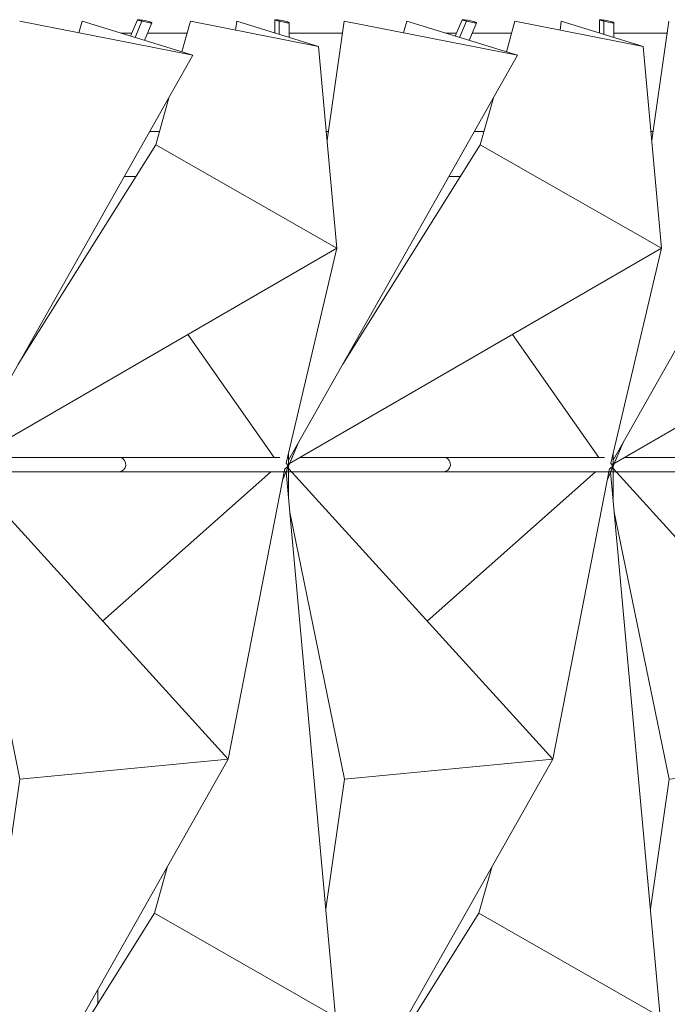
# Model space of a CAD drawing. Header units: inches. Extents: x 424 to 2043, y -237 to 445.
# Tile 318 of 656: x 724.18 to 726.87, y 216 to 220.1. Entities that reach past the tile are written whole.
import ezdxf

# ---------------------------------------------------------------- set-up
doc = ezdxf.new("R2010")
doc.units = ezdxf.units.IN
doc.header["$MEASUREMENT"] = 0
for name, color, linetype, lineweight in [('A-FLOR', 192, 'Continuous', 9), ('A-GLAZ-CURT', 52, 'Continuous', 9), ('A-ROOF', 132, 'Continuous', 9), ('A-WALL', 113, 'Continuous', 9)]:
    doc.layers.add(name, color=color, linetype=linetype, lineweight=lineweight)

# ---------------------------------------------------------------- blocks, each defined once
blk = doc.blocks.new('Family2 - Family2-V28-North')
at = {"layer": 'A-GLAZ-CURT'}
for p, q in [((140.876, 8.03), (140.8644, 8.03)), ((141.5635, 8.0293), (140.9589, 8.0293)), ((141.5573, 8.03), (140.9601, 8.03)), ((142.2267, 8.03), (141.5573, 8.03)), ((142.2044, 8.0293), (141.5635, 8.0293)), ((142.239, 7.9381), (142.2671, 8.0044)), ((140.8994, 7.97), (140.9224, 7.97)), ((140.9117, 7.859), (140.9119, 7.9824)), ((140.9135, 7.9816), (142.0112, 6.7734)), ((140.9135, 7.9816), (142.0112, 6.7734)), ((140.9241, 7.97), (141.5573, 7.97)), ((141.4888, 7.3483), (142.1892, 7.9693)), ((141.5573, 7.97), (142.2152, 7.97)), ((142.2478, 7.9831), (142.0112, 6.7734)), ((142.2478, 7.9831), (142.0112, 6.7734)), ((142.1874, 7.97), (142.1858, 7.9663)), ((141.1449, 6.6906), (140.9169, 7.8018)), ((142.0112, 6.7734), (140.9066, 4.8189)), ((142.0112, 6.7734), (140.9066, 4.8189)), ((141.1449, 6.6906), (142.0112, 6.7734)), ((142.0112, 6.7734), (141.1449, 6.6906)), ((141.067, 6.1505), (141.1449, 6.6906)), ((140.8978, 4.7737), (140.9476, 4.8914)), ((140.9064, 4.8158), (140.9064, 4.8484))]:
    blk.add_line(p, q, dxfattribs=at)
for start_param, end_param in [(6.061168, 6.322967), (3.141593, 6.061168)]:
    blk.add_ellipse((141.5573, 8), major_axis=(0, 0.03), ratio=0.942671, start_param=start_param, end_param=end_param, dxfattribs=at)
for points, knots in [([(140.9022, 8.0061), (140.9024, 8.0058), (140.9036, 8.0042), (140.9056, 8.0012), (140.9078, 7.9973), (140.9096, 7.9934), (140.9109, 7.9896), (140.9117, 7.986), (140.912, 7.9826), (140.9118, 7.9806), (140.9117, 7.9796)], [0.3637696, 0.3637696, 0.3637696, 0.3637696, 0.375, 0.4166667, 0.4583333, 0.5, 0.5416667, 0.5833333, 0.625, 0.6666667, 0.6666667, 0.6666667, 0.6666667]), ([(142.268, 8.0066), (142.2678, 8.0061), (142.2671, 8.0043), (142.2656, 8.0012), (142.2632, 7.9973), (142.2603, 7.9934), (142.2569, 7.9896), (142.2531, 7.986), (142.2499, 7.9835), (142.2481, 7.9821), (142.2477, 7.9818)], [0.3584649, 0.3584649, 0.3584649, 0.3584649, 0.375, 0.4166667, 0.4583333, 0.5, 0.5416667, 0.5833333, 0.625, 0.6364711, 0.6364711, 0.6364711, 0.6364711]), ([(140.9063, 4.8182), (140.9064, 4.8172), (140.9064, 4.8151), (140.9063, 4.8117), (140.906, 4.8069), (140.9053, 4.8007), (140.904, 4.7934), (140.9022, 4.7861), (140.9004, 4.7803), (140.8987, 4.7758), (140.8974, 4.7728), (140.8965, 4.7709), (140.8962, 4.7701)], [-0.6427143, -0.6427143, -0.6427143, -0.6427143, -0.625, -0.6041667, -0.5833333, -0.5416667, -0.5, -0.4583333, -0.4166667, -0.3958333, -0.375, -0.358699, -0.358699, -0.358699, -0.358699])]:
    blk.add_open_spline(points, degree=3, knots=knots, dxfattribs=at)
blk = doc.blocks.new('Family2 - Family2-V21-North')
at = {"layer": 'A-GLAZ-CURT'}
for p, q in [((138.1745, 8.03), (138.163, 8.03)), ((138.8621, 8.0293), (138.2574, 8.0293)), ((138.8558, 8.03), (138.2587, 8.03)), ((139.5253, 8.03), (138.8558, 8.03)), ((139.5018, 8.0293), (138.8621, 8.0293)), ((139.5375, 7.9381), (139.5656, 8.0044)), ((138.198, 7.97), (138.2209, 7.97)), ((138.2102, 7.859), (138.2104, 7.9824)), ((138.212, 7.9816), (139.3098, 6.7734)), ((138.212, 7.9816), (139.3098, 6.7734)), ((138.2226, 7.97), (138.8558, 7.97)), ((138.7874, 7.3483), (139.4877, 7.9693)), ((138.8558, 7.97), (139.5137, 7.97)), ((139.5463, 7.9831), (139.3098, 6.7734)), ((139.5463, 7.9831), (139.3098, 6.7734)), ((139.4859, 7.97), (139.4843, 7.9663)), ((138.4434, 6.6906), (138.2154, 7.8018)), ((139.3098, 6.7734), (138.2052, 4.8189)), ((139.3098, 6.7734), (138.2052, 4.8189)), ((138.4434, 6.6906), (139.3098, 6.7734)), ((139.3098, 6.7734), (138.4434, 6.6906)), ((138.3656, 6.1505), (138.4434, 6.6906)), ((138.1963, 4.7737), (138.2462, 4.8914)), ((138.2049, 4.8158), (138.205, 4.8484))]:
    blk.add_line(p, q, dxfattribs=at)
for start_param, end_param in [(6.061168, 6.322967), (3.141593, 6.061168)]:
    blk.add_ellipse((138.8558, 8), major_axis=(0, 0.03), ratio=0.942671, start_param=start_param, end_param=end_param, dxfattribs=at)
for points, knots in [([(138.2007, 8.0061), (138.201, 8.0058), (138.2022, 8.0042), (138.2041, 8.0012), (138.2064, 7.9973), (138.2081, 7.9934), (138.2094, 7.9896), (138.2102, 7.986), (138.2105, 7.9826), (138.2104, 7.9806), (138.2102, 7.9796)], [0.3637696, 0.3637696, 0.3637696, 0.3637696, 0.375, 0.4166667, 0.4583333, 0.5, 0.5416667, 0.5833333, 0.625, 0.6666667, 0.6666667, 0.6666667, 0.6666667]), ([(139.5665, 8.0066), (139.5663, 8.0061), (139.5657, 8.0043), (139.5642, 8.0012), (139.5618, 7.9973), (139.5589, 7.9934), (139.5555, 7.9896), (139.5516, 7.986), (139.5485, 7.9835), (139.5466, 7.9821), (139.5462, 7.9818)], [0.3584649, 0.3584649, 0.3584649, 0.3584649, 0.375, 0.4166667, 0.4583333, 0.5, 0.5416667, 0.5833333, 0.625, 0.6364711, 0.6364711, 0.6364711, 0.6364711]), ([(138.2049, 4.8182), (138.2049, 4.8172), (138.2049, 4.8151), (138.2048, 4.8117), (138.2045, 4.8069), (138.2039, 4.8007), (138.2025, 4.7934), (138.2007, 4.7861), (138.1989, 4.7803), (138.1972, 4.7758), (138.1959, 4.7728), (138.1951, 4.7709), (138.1947, 4.7701)], [-0.6427143, -0.6427143, -0.6427143, -0.6427143, -0.625, -0.6041667, -0.5833333, -0.5416667, -0.5, -0.4583333, -0.4166667, -0.3958333, -0.375, -0.358699, -0.358699, -0.358699, -0.358699])]:
    blk.add_open_spline(points, degree=3, knots=knots, dxfattribs=at)
blk = doc.blocks.new('Family2 - Family2-V29-North')
at = {"layer": 'A-GLAZ-CURT'}
for p, q in [((143.5775, 8.03), (143.5659, 8.03)), ((144.265, 8.0293), (143.6603, 8.0293)), ((144.2588, 8.03), (143.6616, 8.03)), ((144.9282, 8.03), (144.2588, 8.03)), ((144.9047, 8.0293), (144.265, 8.0293)), ((144.9404, 7.9381), (144.9686, 8.0044)), ((143.6009, 7.97), (143.6239, 7.97)), ((143.6131, 7.859), (143.6134, 7.9824)), ((143.6149, 7.9816), (144.7127, 6.7734)), ((143.6149, 7.9816), (144.7127, 6.7734)), ((143.6255, 7.97), (144.2588, 7.97)), ((144.1903, 7.3483), (144.8906, 7.9693)), ((144.2588, 7.97), (144.9166, 7.97)), ((144.9493, 7.9831), (144.7127, 6.7734)), ((144.9493, 7.9831), (144.7127, 6.7734)), ((144.8888, 7.97), (144.8872, 7.9663)), ((143.8463, 6.6906), (143.6183, 7.8018)), ((144.7127, 6.7734), (143.6081, 4.8189)), ((144.7127, 6.7734), (143.6081, 4.8189)), ((143.8463, 6.6906), (144.7127, 6.7734)), ((144.7127, 6.7734), (143.8463, 6.6906)), ((143.7685, 6.1505), (143.8463, 6.6906)), ((143.5992, 4.7737), (143.6491, 4.8914)), ((143.6078, 4.8158), (143.6079, 4.8484))]:
    blk.add_line(p, q, dxfattribs=at)
for start_param, end_param in [(6.061168, 6.322967), (3.141593, 6.061168)]:
    blk.add_ellipse((144.2588, 8), major_axis=(0, 0.03), ratio=0.942671, start_param=start_param, end_param=end_param, dxfattribs=at)
for points, knots in [([(143.6036, 8.0061), (143.6039, 8.0058), (143.6051, 8.0042), (143.6071, 8.0012), (143.6093, 7.9973), (143.611, 7.9934), (143.6123, 7.9896), (143.6131, 7.986), (143.6134, 7.9826), (143.6133, 7.9806), (143.6131, 7.9796)], [0.3637696, 0.3637696, 0.3637696, 0.3637696, 0.375, 0.4166667, 0.4583333, 0.5, 0.5416667, 0.5833333, 0.625, 0.6666667, 0.6666667, 0.6666667, 0.6666667]), ([(144.9694, 8.0066), (144.9692, 8.0061), (144.9686, 8.0043), (144.9671, 8.0012), (144.9647, 7.9973), (144.9618, 7.9934), (144.9584, 7.9896), (144.9546, 7.986), (144.9514, 7.9835), (144.9496, 7.9821), (144.9492, 7.9818)], [0.3584649, 0.3584649, 0.3584649, 0.3584649, 0.375, 0.4166667, 0.4583333, 0.5, 0.5416667, 0.5833333, 0.625, 0.6364711, 0.6364711, 0.6364711, 0.6364711]), ([(143.6078, 4.8183), (143.6078, 4.8173), (143.6078, 4.8151), (143.6078, 4.8117), (143.6075, 4.8069), (143.6068, 4.8007), (143.6055, 4.7934), (143.6037, 4.7861), (143.6018, 4.7803), (143.6001, 4.7758), (143.5989, 4.7728), (143.598, 4.7709), (143.5976, 4.7701)], [-0.6431007, -0.6431007, -0.6431007, -0.6431007, -0.625, -0.6041667, -0.5833333, -0.5416667, -0.5, -0.4583333, -0.4166667, -0.3958333, -0.375, -0.358699, -0.358699, -0.358699, -0.358699])]:
    blk.add_open_spline(points, degree=3, knots=knots, dxfattribs=at)
blk = doc.blocks.new('Family2 - Family2-V15-North')
at = {"layer": 'A-GLAZ-CURT'}
for p, q in [((138.2102, 7.859), (138.2105, 8.0158)), ((138.1352, 7.97), (138.1336, 7.9663)), ((138.1868, 7.9381), (138.2019, 7.9737)), ((138.4065, 5.7007), (138.2001, 7.97)), ((138.4065, 5.7007), (138.2001, 7.97)), ((137.7072, 6.3277), (137.6522, 6.132)), ((137.6522, 6.132), (137.0802, 5.2183)), ((137.6522, 6.132), (138.4065, 5.7007)), ((138.4065, 5.7007), (137.6522, 6.132)), ((136.8585, 4.8046), (138.4065, 5.7007)), ((136.8585, 4.8046), (138.4065, 5.7007)), ((138.1948, 4.8054), (138.4065, 5.7007)), ((138.1948, 4.8054), (138.4065, 5.7007)), ((137.7858, 5.3414), (138.1455, 4.8293)), ((136.8586, 4.8044), (136.8954, 4.8914)), ((138.2048, 4.7824), (138.205, 4.8484)), ((137.5057, 4.8293), (136.9011, 4.8293)), ((137.4995, 4.83), (136.9023, 4.83)), ((138.1574, 4.83), (137.4995, 4.83)), ((138.1455, 4.8293), (137.5057, 4.8293)), ((136.8066, 4.77), (136.8354, 4.77)), ((136.8367, 4.77), (136.8646, 4.77)), ((136.8663, 4.77), (137.4995, 4.77)), ((137.4995, 4.77), (138.1861, 4.77)), ((138.1875, 4.77), (138.1924, 4.77))]:
    blk.add_line(p, q, dxfattribs=at)
for start_param, end_param in [(6.061168, 6.322967), (3.141593, 6.061168)]:
    blk.add_ellipse((137.4995, 4.8), major_axis=(0, 0.03), ratio=0.942671, start_param=start_param, end_param=end_param, dxfattribs=at)
for points, knots in [([(138.2003, 7.9701), (138.2007, 7.9709), (138.2015, 7.9728), (138.2028, 7.9758), (138.2045, 7.9803), (138.2063, 7.9861), (138.2081, 7.9934), (138.2094, 8.0007), (138.2101, 8.0069), (138.2104, 8.0117), (138.2105, 8.0151), (138.2105, 8.0172), (138.2105, 8.0182)], [-0.641301, -0.641301, -0.641301, -0.641301, -0.625, -0.6041667, -0.5833333, -0.5416667, -0.5, -0.4583333, -0.4166667, -0.3958333, -0.375, -0.3572857, -0.3572857, -0.3572857, -0.3572857]), ([(136.8392, 4.7818), (136.8396, 4.7821), (136.8414, 4.7835), (136.8446, 4.786), (136.8484, 4.7896), (136.8518, 4.7934), (136.8547, 4.7973), (136.8571, 4.8012), (136.8586, 4.8043), (136.8593, 4.8061), (136.8595, 4.8067)], [0.3635289, 0.3635289, 0.3635289, 0.3635289, 0.375, 0.4166667, 0.4583333, 0.5, 0.5416667, 0.5833333, 0.625, 0.6419125, 0.6419125, 0.6419125, 0.6419125]), ([(138.2046, 4.7796), (138.2048, 4.7806), (138.2049, 4.7826), (138.2046, 4.786), (138.2038, 4.7896), (138.2025, 4.7934), (138.2008, 4.7973), (138.1986, 4.8012), (138.1966, 4.8042), (138.1954, 4.8058), (138.1951, 4.8061)], [0.3333333, 0.3333333, 0.3333333, 0.3333333, 0.375, 0.4166667, 0.4583333, 0.5, 0.5416667, 0.5833333, 0.625, 0.6362304, 0.6362304, 0.6362304, 0.6362304])]:
    blk.add_open_spline(points, degree=3, knots=knots, dxfattribs=at)
blk = doc.blocks.new('Family2 - Family2-V36-North')
at = {"layer": 'A-GLAZ-CURT'}
for p, q in [((144.9639, 7.859), (144.9641, 8.0158)), ((144.8888, 7.97), (144.8872, 7.9663)), ((144.9404, 7.9381), (144.9556, 7.9737)), ((145.1601, 5.7007), (144.9538, 7.97)), ((145.1601, 5.7007), (144.9538, 7.97)), ((144.4608, 6.3277), (144.4059, 6.132)), ((144.4059, 6.132), (144.1019, 5.6465)), ((144.4059, 6.132), (145.1601, 5.7007)), ((145.1601, 5.7007), (144.4059, 6.132)), ((143.6121, 4.8046), (145.1601, 5.7007)), ((143.6121, 4.8046), (145.1601, 5.7007)), ((144.9484, 4.8054), (145.1601, 5.7007)), ((144.9484, 4.8054), (145.1601, 5.7007)), ((144.0728, 5.6), (143.8339, 5.2183)), ((144.5395, 5.3414), (144.8991, 4.8293)), ((143.6122, 4.8044), (143.6491, 4.8914)), ((144.9585, 4.7824), (144.9586, 4.8484)), ((144.2594, 4.8293), (143.6547, 4.8293)), ((144.2532, 4.83), (143.656, 4.83)), ((144.911, 4.83), (144.2532, 4.83)), ((144.8991, 4.8293), (144.2594, 4.8293)), ((143.5603, 4.77), (143.589, 4.77)), ((143.5904, 4.77), (143.6183, 4.77)), ((143.6199, 4.77), (144.2532, 4.77)), ((144.2532, 4.77), (144.9397, 4.77)), ((144.9411, 4.77), (144.946, 4.77))]:
    blk.add_line(p, q, dxfattribs=at)
for start_param, end_param in [(6.061168, 6.322967), (3.141593, 6.061168)]:
    blk.add_ellipse((144.2532, 4.8), major_axis=(0, 0.03), ratio=0.942671, start_param=start_param, end_param=end_param, dxfattribs=at)
for points, knots in [([(144.9539, 7.9701), (144.9543, 7.9709), (144.9552, 7.9728), (144.9564, 7.9758), (144.9581, 7.9803), (144.96, 7.9861), (144.9618, 7.9934), (144.9631, 8.0007), (144.9638, 8.0069), (144.9641, 8.0117), (144.9642, 8.0151), (144.9641, 8.0173), (144.9641, 8.0183)], [-0.641301, -0.641301, -0.641301, -0.641301, -0.625, -0.6041667, -0.5833333, -0.5416667, -0.5, -0.4583333, -0.4166667, -0.3958333, -0.375, -0.3568993, -0.3568993, -0.3568993, -0.3568993]), ([(143.5928, 4.7818), (143.5932, 4.7821), (143.5951, 4.7835), (143.5982, 4.786), (143.6021, 4.7896), (143.6055, 4.7934), (143.6084, 4.7973), (143.6108, 4.8012), (143.6123, 4.8043), (143.6129, 4.8061), (143.6131, 4.8067)], [0.3635289, 0.3635289, 0.3635289, 0.3635289, 0.375, 0.4166667, 0.4583333, 0.5, 0.5416667, 0.5833333, 0.625, 0.6419125, 0.6419125, 0.6419125, 0.6419125]), ([(144.9583, 4.7796), (144.9584, 4.7806), (144.9586, 4.7826), (144.9583, 4.786), (144.9575, 4.7896), (144.9562, 4.7934), (144.9544, 4.7973), (144.9522, 4.8012), (144.9502, 4.8042), (144.949, 4.8058), (144.9488, 4.8061)], [0.3333333, 0.3333333, 0.3333333, 0.3333333, 0.375, 0.4166667, 0.4583333, 0.5, 0.5416667, 0.5833333, 0.625, 0.6362304, 0.6362304, 0.6362304, 0.6362304])]:
    blk.add_open_spline(points, degree=3, knots=knots, dxfattribs=at)

msp = doc.modelspace()

# ---------------------------------------------------------------- linework, layer by layer
at = {"layer": 'A-FLOR'}
for p, q in [((724.6592, 219.4485), (724.6116, 219.4485)), ((726.01, 219.4485), (725.9624, 219.4485))]:
    msp.add_line(p, q, dxfattribs=at)
at = {"layer": 'A-GLAZ-CURT'}
for p, q in [((724.1759, 220.0944), (724.8968, 219.953)), ((724.4223, 220.0461), (724.4358, 220.0944)), ((724.4358, 220.0944), (724.8968, 219.953)), ((724.6662, 220.1005), (724.6374, 220.0326)), ((724.6662, 220.1005), (724.6374, 220.0326)), ((724.6844, 220.0944), (724.6558, 220.0269)), ((724.6844, 220.0944), (724.6558, 220.0269)), ((724.6951, 220.0149), (724.7262, 220.0882)), ((724.6951, 220.0149), (724.7262, 220.0882)), ((724.8862, 220.0944), (724.8505, 219.9672)), ((725.4197, 219.9896), (724.8862, 220.0944)), ((725.0789, 220.0944), (725.0736, 220.0576)), ((725.4197, 219.9896), (725.0789, 220.0944)), ((725.2378, 220.1005), (725.2377, 220.0455)), ((725.2378, 220.1005), (725.2377, 220.0455)), ((725.256, 220.0944), (725.2559, 220.0399)), ((725.256, 220.0944), (725.2559, 220.0399)), ((725.2976, 220.0271), (725.2978, 220.0883)), ((725.2976, 220.0271), (725.2978, 220.0883)), ((725.4553, 219.5989), (725.5266, 220.0944)), ((725.5266, 220.0944), (726.2475, 219.953)), ((725.773, 220.0461), (725.7866, 220.0944)), ((725.7866, 220.0944), (726.2475, 219.953)), ((726.017, 220.1005), (725.9881, 220.0326)), ((726.017, 220.1005), (725.9881, 220.0326)), ((726.0352, 220.0944), (726.0066, 220.0269)), ((726.0352, 220.0944), (726.0066, 220.0269)), ((726.0458, 220.0149), (726.0769, 220.0882)), ((726.0458, 220.0149), (726.0769, 220.0882)), ((726.2369, 220.0944), (726.2012, 219.9672)), ((726.7705, 219.9896), (726.2369, 220.0944)), ((726.4296, 220.0944), (726.4243, 220.0576)), ((726.7705, 219.9896), (726.4296, 220.0944)), ((726.5885, 220.1005), (726.5884, 220.0455)), ((726.5885, 220.1005), (726.5884, 220.0455)), ((726.6067, 220.0944), (726.6066, 220.0399)), ((726.6067, 220.0944), (726.6066, 220.0399)), ((726.6484, 220.0271), (726.6485, 220.0883)), ((726.6484, 220.0271), (726.6485, 220.0883)), ((726.806, 219.5989), (726.8774, 220.0944)), ((725.4962, 219.1492), (725.4197, 219.9896)), ((725.4962, 219.1492), (725.4197, 219.9896)), ((726.8469, 219.1492), (726.7705, 219.9896)), ((726.8469, 219.1492), (726.7705, 219.9896)), ((724.8968, 219.953), (723.9441, 218.2673)), ((724.8968, 219.953), (723.9441, 218.2673)), ((726.2475, 219.953), (725.2943, 218.2664)), ((726.2475, 219.953), (725.2943, 218.2664)), ((727.5982, 219.953), (726.6456, 218.2673)), ((727.5982, 219.953), (726.6456, 218.2673)), ((724.7969, 219.7762), (724.7419, 219.5805)), ((726.1476, 219.7762), (726.0926, 219.5805)), ((724.7419, 219.5805), (724.1699, 218.6668)), ((725.4962, 219.1492), (724.7419, 219.5805)), ((724.7419, 219.5805), (725.4962, 219.1492)), ((726.0926, 219.5805), (725.5206, 218.6668)), ((726.8469, 219.1492), (726.0926, 219.5805)), ((726.0926, 219.5805), (726.8469, 219.1492)), ((723.9484, 218.2532), (725.4962, 219.1492)), ((723.9484, 218.2532), (725.4962, 219.1492)), ((725.2845, 218.2539), (725.4962, 219.1492)), ((725.2845, 218.2539), (725.4962, 219.1492)), ((725.2992, 218.2532), (726.8469, 219.1492)), ((725.2992, 218.2532), (726.8469, 219.1492)), ((726.6352, 218.2539), (726.8469, 219.1492)), ((726.6352, 218.2539), (726.8469, 219.1492)), ((726.6499, 218.2532), (728.1976, 219.1492)), ((726.6499, 218.2532), (728.1976, 219.1492)), ((724.8755, 218.7899), (725.2351, 218.2777)), ((726.2262, 218.7899), (726.5859, 218.2777)), ((725.286, 218.2222), (725.336, 218.3401)), ((725.299, 218.2529), (725.336, 218.3401)), ((726.6367, 218.2222), (726.6867, 218.3401)), ((726.6497, 218.2529), (726.6867, 218.3401)), ((725.2945, 218.2309), (725.2946, 218.2969)), ((725.2946, 218.2642), (725.2946, 218.2969)), ((726.6452, 218.2309), (726.6454, 218.2969)), ((726.6453, 218.2642), (726.6454, 218.2969)), ((724.5954, 218.2777), (723.9907, 218.2777)), ((724.5892, 218.2785), (723.992, 218.2785)), ((725.247, 218.2785), (724.5892, 218.2785)), ((725.2363, 218.2777), (724.5954, 218.2777)), ((725.9461, 218.2777), (725.3415, 218.2777)), ((725.9399, 218.2785), (725.3427, 218.2785)), ((726.5978, 218.2785), (725.9399, 218.2785)), ((726.5859, 218.2777), (725.9461, 218.2777)), ((727.2969, 218.2777), (726.6922, 218.2777)), ((727.2906, 218.2785), (726.6935, 218.2785)), ((723.9559, 218.2185), (724.5892, 218.2185)), ((724.5892, 218.2185), (725.2758, 218.2185)), ((725.247, 218.2185), (725.2758, 218.2185)), ((725.2771, 218.2185), (725.282, 218.2185)), ((725.2771, 218.2185), (725.305, 218.2185)), ((725.3067, 218.2185), (725.9399, 218.2185)), ((725.9399, 218.2185), (726.6265, 218.2185)), ((726.5978, 218.2185), (726.6265, 218.2185)), ((726.6278, 218.2185), (726.6328, 218.2185)), ((726.6278, 218.2185), (726.6557, 218.2185)), ((726.6574, 218.2185), (727.2906, 218.2185))]:
    msp.add_line(p, q, dxfattribs=at)
at = {"layer": 'A-GLAZ-CURT', "flags": 128}
for points in [[(724.6844, 220.0944), (724.6786, 220.0958), (724.6736, 220.0972), (724.6698, 220.0985), (724.6673, 220.0995), (724.6662, 220.1003), (724.6667, 220.1008), (724.6686, 220.101), (724.6719, 220.1008), (724.6764, 220.1003), (724.682, 220.0995), (724.6882, 220.0985), (724.6948, 220.0972), (724.7015, 220.0958), (724.708, 220.0944)], [(724.6844, 220.0944), (724.6786, 220.0958), (724.6736, 220.0972), (724.6698, 220.0985), (724.6673, 220.0995), (724.6662, 220.1003), (724.6667, 220.1008), (724.6686, 220.101), (724.6719, 220.1008), (724.6764, 220.1003), (724.682, 220.0995), (724.6882, 220.0985), (724.6948, 220.0972), (724.7015, 220.0958), (724.708, 220.0944)], [(724.708, 220.0944), (724.7138, 220.0929), (724.7188, 220.0915), (724.7226, 220.0903), (724.7251, 220.0892), (724.7262, 220.0884), (724.7257, 220.0879), (724.7238, 220.0878), (724.7205, 220.0879), (724.7159, 220.0884), (724.7104, 220.0892), (724.7042, 220.0903), (724.6976, 220.0915), (724.6909, 220.0929), (724.6844, 220.0944)], [(724.708, 220.0944), (724.7138, 220.0929), (724.7188, 220.0915), (724.7226, 220.0903), (724.7251, 220.0892), (724.7262, 220.0884), (724.7257, 220.0879), (724.7238, 220.0878), (724.7205, 220.0879), (724.7159, 220.0884), (724.7104, 220.0892), (724.7042, 220.0903), (724.6976, 220.0915), (724.6909, 220.0929), (724.6844, 220.0944)], [(725.256, 220.0944), (725.2502, 220.0958), (725.2452, 220.0972), (725.2414, 220.0985), (725.2389, 220.0995), (725.2378, 220.1003), (725.2383, 220.1008), (725.2402, 220.101), (725.2435, 220.1008), (725.248, 220.1003), (725.2535, 220.0995), (725.2598, 220.0985), (725.2664, 220.0972), (725.2731, 220.0958), (725.2795, 220.0944)], [(725.256, 220.0944), (725.2502, 220.0958), (725.2452, 220.0972), (725.2414, 220.0985), (725.2389, 220.0995), (725.2378, 220.1003), (725.2383, 220.1008), (725.2402, 220.101), (725.2435, 220.1008), (725.248, 220.1003), (725.2535, 220.0995), (725.2598, 220.0985), (725.2664, 220.0972), (725.2731, 220.0958), (725.2795, 220.0944)], [(725.2795, 220.0944), (725.2854, 220.0929), (725.2903, 220.0915), (725.2942, 220.0903), (725.2967, 220.0892), (725.2977, 220.0884), (725.2973, 220.0879), (725.2953, 220.0878), (725.292, 220.0879), (725.2875, 220.0884), (725.282, 220.0892), (725.2758, 220.0903), (725.2691, 220.0915), (725.2624, 220.0929), (725.256, 220.0944)], [(725.2795, 220.0944), (725.2854, 220.0929), (725.2903, 220.0915), (725.2942, 220.0903), (725.2967, 220.0892), (725.2977, 220.0884), (725.2973, 220.0879), (725.2953, 220.0878), (725.292, 220.0879), (725.2875, 220.0884), (725.282, 220.0892), (725.2758, 220.0903), (725.2691, 220.0915), (725.2624, 220.0929), (725.256, 220.0944)], [(726.0352, 220.0944), (726.0293, 220.0958), (726.0244, 220.0972), (726.0205, 220.0985), (726.018, 220.0995), (726.017, 220.1003), (726.0174, 220.1008), (726.0193, 220.101), (726.0227, 220.1008), (726.0272, 220.1003), (726.0327, 220.0995), (726.0389, 220.0985), (726.0456, 220.0972), (726.0523, 220.0958), (726.0587, 220.0944)], [(726.0352, 220.0944), (726.0293, 220.0958), (726.0244, 220.0972), (726.0205, 220.0985), (726.018, 220.0995), (726.017, 220.1003), (726.0174, 220.1008), (726.0193, 220.101), (726.0227, 220.1008), (726.0272, 220.1003), (726.0327, 220.0995), (726.0389, 220.0985), (726.0456, 220.0972), (726.0523, 220.0958), (726.0587, 220.0944)], [(726.0587, 220.0944), (726.0645, 220.0929), (726.0695, 220.0915), (726.0733, 220.0903), (726.0758, 220.0892), (726.0769, 220.0884), (726.0764, 220.0879), (726.0745, 220.0878), (726.0712, 220.0879), (726.0667, 220.0884), (726.0612, 220.0892), (726.0549, 220.0903), (726.0483, 220.0915), (726.0416, 220.0929), (726.0352, 220.0944)], [(726.0587, 220.0944), (726.0645, 220.0929), (726.0695, 220.0915), (726.0733, 220.0903), (726.0758, 220.0892), (726.0769, 220.0884), (726.0764, 220.0879), (726.0745, 220.0878), (726.0712, 220.0879), (726.0667, 220.0884), (726.0612, 220.0892), (726.0549, 220.0903), (726.0483, 220.0915), (726.0416, 220.0929), (726.0352, 220.0944)], [(726.6067, 220.0944), (726.6009, 220.0958), (726.5959, 220.0972), (726.5921, 220.0985), (726.5896, 220.0995), (726.5885, 220.1003), (726.589, 220.1008), (726.5909, 220.101), (726.5942, 220.1008), (726.5987, 220.1003), (726.6043, 220.0995), (726.6105, 220.0985), (726.6171, 220.0972), (726.6238, 220.0958), (726.6303, 220.0944)], [(726.6067, 220.0944), (726.6009, 220.0958), (726.5959, 220.0972), (726.5921, 220.0985), (726.5896, 220.0995), (726.5885, 220.1003), (726.589, 220.1008), (726.5909, 220.101), (726.5942, 220.1008), (726.5987, 220.1003), (726.6043, 220.0995), (726.6105, 220.0985), (726.6171, 220.0972), (726.6238, 220.0958), (726.6303, 220.0944)], [(726.6303, 220.0944), (726.6361, 220.0929), (726.6411, 220.0915), (726.6449, 220.0903), (726.6474, 220.0892), (726.6485, 220.0884), (726.648, 220.0879), (726.6461, 220.0878), (726.6428, 220.0879), (726.6382, 220.0884), (726.6327, 220.0892), (726.6265, 220.0903), (726.6199, 220.0915), (726.6132, 220.0929), (726.6067, 220.0944)], [(726.6303, 220.0944), (726.6361, 220.0929), (726.6411, 220.0915), (726.6449, 220.0903), (726.6474, 220.0892), (726.6485, 220.0884), (726.648, 220.0879), (726.6461, 220.0878), (726.6428, 220.0879), (726.6382, 220.0884), (726.6327, 220.0892), (726.6265, 220.0903), (726.6199, 220.0915), (726.6132, 220.0929), (726.6067, 220.0944)]]:
    msp.add_lwpolyline(points, dxfattribs=at)
at = {"layer": 'A-GLAZ-CURT'}
for centre, start_param, end_param in [((724.5892, 218.2485), 6.061168, 6.322967), ((724.5892, 218.2485), 3.141593, 6.061168), ((725.9399, 218.2485), 6.061168, 6.322967), ((725.9399, 218.2485), 3.141593, 6.061168)]:
    msp.add_ellipse(centre, major_axis=(0, 0.03), ratio=0.942671, start_param=start_param, end_param=end_param, dxfattribs=at)
for points, knots in [([(725.2796, 218.2303), (725.28, 218.2306), (725.2818, 218.2319), (725.285, 218.2345), (725.2888, 218.2381), (725.2922, 218.2418), (725.2951, 218.2457), (725.2975, 218.2497), (725.299, 218.2528), (725.2997, 218.2546), (725.2998, 218.2551)], [0.3635289, 0.3635289, 0.3635289, 0.3635289, 0.375, 0.4166667, 0.4583333, 0.5, 0.5416667, 0.5833333, 0.625, 0.6415351, 0.6415351, 0.6415351, 0.6415351]), ([(725.2945, 218.2667), (725.2946, 218.2657), (725.2946, 218.2635), (725.2945, 218.2601), (725.2942, 218.2553), (725.2935, 218.2492), (725.2922, 218.2418), (725.2904, 218.2346), (725.2886, 218.2287), (725.2869, 218.2243), (725.2856, 218.2212), (725.2847, 218.2194), (725.2844, 218.2186)], [-0.6427143, -0.6427143, -0.6427143, -0.6427143, -0.625, -0.6041667, -0.5833333, -0.5416667, -0.5, -0.4583333, -0.4166667, -0.3958333, -0.375, -0.358699, -0.358699, -0.358699, -0.358699]), ([(725.2943, 218.2281), (725.2944, 218.2291), (725.2946, 218.2311), (725.2943, 218.2345), (725.2935, 218.2381), (725.2922, 218.2418), (725.2904, 218.2457), (725.2882, 218.2497), (725.2862, 218.2526), (725.285, 218.2542), (725.2848, 218.2546)], [0.3333333, 0.3333333, 0.3333333, 0.3333333, 0.375, 0.4166667, 0.4583333, 0.5, 0.5416667, 0.5833333, 0.625, 0.6362304, 0.6362304, 0.6362304, 0.6362304]), ([(726.6303, 218.2303), (726.6307, 218.2306), (726.6326, 218.2319), (726.6357, 218.2345), (726.6395, 218.2381), (726.6429, 218.2418), (726.6459, 218.2457), (726.6483, 218.2497), (726.6497, 218.2528), (726.6504, 218.2546), (726.6506, 218.2551)], [0.3635289, 0.3635289, 0.3635289, 0.3635289, 0.375, 0.4166667, 0.4583333, 0.5, 0.5416667, 0.5833333, 0.625, 0.6415351, 0.6415351, 0.6415351, 0.6415351]), ([(726.6453, 218.2667), (726.6453, 218.2657), (726.6453, 218.2635), (726.6452, 218.2601), (726.6449, 218.2553), (726.6443, 218.2492), (726.6429, 218.2418), (726.6411, 218.2346), (726.6393, 218.2287), (726.6376, 218.2243), (726.6363, 218.2212), (726.6355, 218.2194), (726.6351, 218.2186)], [-0.6427143, -0.6427143, -0.6427143, -0.6427143, -0.625, -0.6041667, -0.5833333, -0.5416667, -0.5, -0.4583333, -0.4166667, -0.3958333, -0.375, -0.358699, -0.358699, -0.358699, -0.358699]), ([(726.645, 218.2281), (726.6452, 218.2291), (726.6453, 218.2311), (726.645, 218.2345), (726.6442, 218.2381), (726.6429, 218.2418), (726.6412, 218.2457), (726.639, 218.2497), (726.637, 218.2526), (726.6358, 218.2542), (726.6355, 218.2546)], [0.3333333, 0.3333333, 0.3333333, 0.3333333, 0.375, 0.4166667, 0.4583333, 0.5, 0.5416667, 0.5833333, 0.625, 0.6362304, 0.6362304, 0.6362304, 0.6362304])]:
    msp.add_open_spline(points, degree=3, knots=knots, dxfattribs=at)
at = {"layer": 'A-ROOF'}
for p, q in [((724.7567, 219.6348), (724.7169, 219.6348)), ((725.4599, 219.6348), (725.452, 219.6348)), ((726.1074, 219.6348), (726.0676, 219.6348)), ((726.8107, 219.6348), (726.8027, 219.6348))]:
    msp.add_line(p, q, dxfattribs=at)
at = {"layer": 'A-WALL'}
for p, q in [((724.6427, 220.0448), (724.5974, 220.0448)), ((724.8723, 220.0448), (724.7077, 220.0448)), ((725.5195, 220.0448), (725.2976, 220.0448)), ((725.9935, 220.0448), (725.9481, 220.0448)), ((726.223, 220.0448), (726.0584, 220.0448)), ((726.8702, 220.0448), (726.6484, 220.0448)), ((724.5013, 216.0632), (724.5013, 216.0051))]:
    msp.add_line(p, q, dxfattribs=at)

# ---------------------------------------------------------------- block references
at = {"layer": 'A-GLAZ-CURT'}
for name, p in [('Family2 - Family2-V15-North', (587.0841, 210.2485)), ('Family2 - Family2-V28-North', (583.0319, 210.2485)), ('Family2 - Family2-V15-North', (588.4348, 210.2485)), ('Family2 - Family2-V21-North', (587.0841, 210.2485)), ('Family2 - Family2-V36-North', (583.0319, 210.2485)), ('Family2 - Family2-V29-North', (583.0319, 210.2485))]:
    msp.add_blockref(name, p, dxfattribs=at)

doc.saveas('drawing.dxf')
